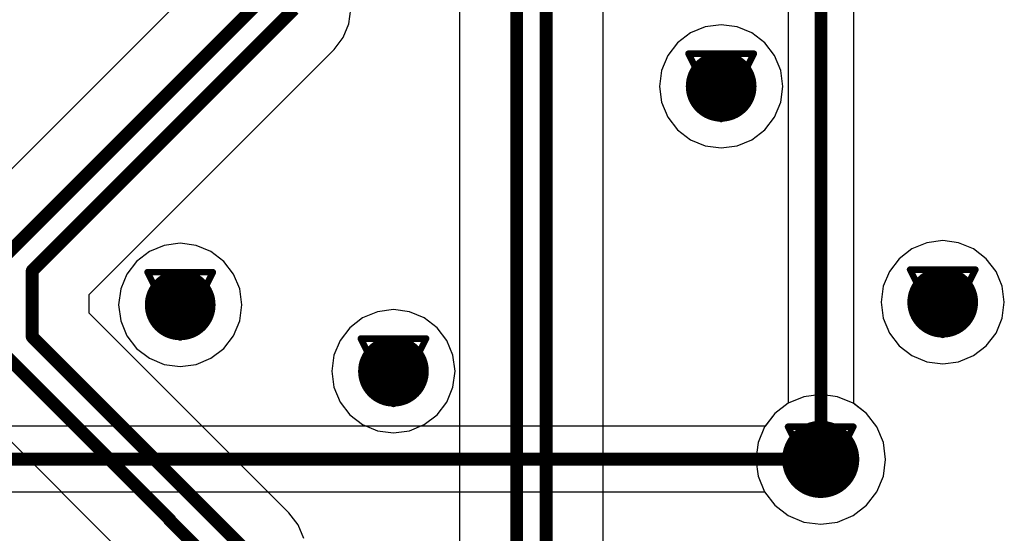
# Model space of a CAD drawing. Header units: millimetres. Extents: x 138 to 555, y 26 to 334.
# Tile 489 of 656: x 285.69 to 293.34, y 162.46 to 166.45. Entities that reach past the tile are written whole.
import ezdxf

# ---------------------------------------------------------------- set-up
doc = ezdxf.new("R2010")
doc.units = ezdxf.units.MM
for name, color, linetype in [('BottomLayer', 5, 'Continuous'), ('DrillDrawing', 1, 'Continuous'), ('MidLayer1', 16, 'Continuous'), ('MidLayer2', 76, 'Continuous'), ('MidLayer3', 90, 'Continuous'), ('MidLayer4', 156, 'Continuous'), ('MultiLayer', 9, 'Continuous'), ('TopLayer', 1, 'Continuous'), ('ViaHoleLayer', 16, 'Continuous')]:
    doc.layers.add(name, color=color, linetype=linetype)

msp = doc.modelspace()

# ---------------------------------------------------------------- linework, layer by layer
at = {"layer": 'BottomLayer'}
for p, q in [((291.786, 163.5227), (291.6644, 163.4724)), ((291.9165, 163.5399), (291.786, 163.5227)), ((292.0471, 163.5227), (291.9165, 163.5399)), ((292.1687, 163.4724), (292.0471, 163.5227)), ((291.6644, 163.4724), (291.5599, 163.3922)), ((292.2731, 163.3922), (292.1687, 163.4724)), ((291.5599, 163.3922), (291.4836, 163.2928)), ((292.3533, 163.2878), (292.2731, 163.3922)), ((291.4836, 163.2928), (275.4916, 163.2928)), ((292.4037, 163.1661), (292.3533, 163.2878)), ((292.4209, 163.0356), (292.4037, 163.1661)), ((292.4037, 162.9051), (292.4209, 163.0356)), ((292.3533, 162.7835), (292.4037, 162.9051)), ((275.4916, 162.783), (291.4801, 162.783)), ((291.4801, 162.783), (291.5599, 162.679)), ((292.2731, 162.679), (292.3533, 162.7835)), ((291.5599, 162.679), (291.6644, 162.5989)), ((292.1687, 162.5989), (292.2731, 162.679)), ((291.6644, 162.5989), (291.786, 162.5485)), ((292.0471, 162.5485), (292.1687, 162.5989)), ((291.786, 162.5485), (291.9165, 162.5313)), ((291.9165, 162.5313), (292.0471, 162.5485))]:
    msp.add_line(p, q, dxfattribs=at)
for points, const_width in [([(291.0049, 165.9364, 1), (291.2799, 165.9364, 1)], 0.275), ([(286.7979, 164.2369, 1), (287.0729, 164.2369, 1)], 0.275), ([(292.7278, 164.2575, 1), (293.0028, 164.2575, 1)], 0.275), ([(288.4564, 163.7209, 1), (288.7314, 163.7209, 1)], 0.275), ([(291.7665, 163.0356, 1), (292.0665, 163.0356, 1)], 0.3), ([(291.8915, 163.0356, 1), (291.9415, 163.0356, 1)], 0.05), ([(291.8938, 163.0379, 1), (291.9438, 163.0379, 1)], 0.05), ([(291.8938, 163.0379, 1), (291.9438, 163.0379, 1)], 0.05)]:
    msp.add_lwpolyline(points, format="xyb", close=True, dxfattribs=dict(at, const_width=const_width))
at = {"layer": 'BottomLayer', "const_width": 0.1}
for points in [[(275.057, 163.0379), (291.9188, 163.0379)], [(291.9165, 163.0356), (291.9188, 163.0379)]]:
    msp.add_lwpolyline(points, dxfattribs=at)
at = {"layer": 'DrillDrawing', "const_width": 0.0508}
for points in [[(290.8884, 166.1904), (291.3964, 166.1904)], [(290.8884, 166.1904), (291.1424, 165.6824)], [(291.1424, 165.6824), (291.3964, 166.1904)], [(290.99, 166.0888), (291.2948, 166.0888)], [(290.99, 166.0888), (291.1424, 165.784)], [(291.1424, 165.784), (291.2948, 166.0888)], [(286.6814, 164.4909), (287.1894, 164.4909)], [(286.6814, 164.4909), (286.9354, 163.9829)], [(286.9354, 163.9829), (287.1894, 164.4909)], [(292.6113, 164.5115), (293.1193, 164.5115)], [(292.6113, 164.5115), (292.8653, 164.0035)], [(292.8653, 164.0035), (293.1193, 164.5115)], [(286.783, 164.3893), (287.0878, 164.3893)], [(286.783, 164.3893), (286.9354, 164.0845)], [(286.9354, 164.0845), (287.0878, 164.3893)], [(292.7129, 164.4099), (293.0177, 164.4099)], [(292.7129, 164.4099), (292.8653, 164.1051)], [(292.8653, 164.1051), (293.0177, 164.4099)], [(288.3399, 163.9749), (288.8479, 163.9749)], [(288.3399, 163.9749), (288.5939, 163.4669)], [(288.5939, 163.4669), (288.8479, 163.9749)], [(288.4415, 163.8733), (288.7463, 163.8733)], [(288.4415, 163.8733), (288.5939, 163.5685)], [(288.5939, 163.5685), (288.7463, 163.8733)], [(291.6625, 163.2896), (292.1705, 163.2896)], [(291.6625, 163.2896), (291.9165, 162.7816)], [(291.9165, 162.7816), (292.1705, 163.2896)], [(291.7641, 163.188), (292.0689, 163.188)], [(291.7641, 163.188), (291.9165, 162.8832)], [(291.9165, 162.8832), (292.0689, 163.188)]]:
    msp.add_lwpolyline(points, dxfattribs=at)
at = {"layer": 'DrillDrawing', "const_width": 0.0254}
for points in [[(290.8757, 166.1904, 1), (290.9011, 166.1904, 1)], [(290.8757, 166.1904, 1), (290.9011, 166.1904, 1)], [(291.3837, 166.1904, 1), (291.4091, 166.1904, 1)], [(291.3837, 166.1904, 1), (291.4091, 166.1904, 1)], [(290.9773, 166.0888, 1), (291.0027, 166.0888, 1)], [(290.9773, 166.0888, 1), (291.0027, 166.0888, 1)], [(291.2821, 166.0888, 1), (291.3075, 166.0888, 1)], [(291.2821, 166.0888, 1), (291.3075, 166.0888, 1)], [(291.1297, 165.784, 1), (291.1551, 165.784, 1)], [(291.1297, 165.784, 1), (291.1551, 165.784, 1)], [(291.1297, 165.6824, 1), (291.1551, 165.6824, 1)], [(291.1297, 165.6824, 1), (291.1551, 165.6824, 1)], [(286.6687, 164.4909, 1), (286.6941, 164.4909, 1)], [(286.6687, 164.4909, 1), (286.6941, 164.4909, 1)], [(287.1767, 164.4909, 1), (287.2021, 164.4909, 1)], [(287.1767, 164.4909, 1), (287.2021, 164.4909, 1)], [(292.5986, 164.5115, 1), (292.624, 164.5115, 1)], [(292.5986, 164.5115, 1), (292.624, 164.5115, 1)], [(293.1066, 164.5115, 1), (293.132, 164.5115, 1)], [(293.1066, 164.5115, 1), (293.132, 164.5115, 1)], [(286.7703, 164.3893, 1), (286.7957, 164.3893, 1)], [(286.7703, 164.3893, 1), (286.7957, 164.3893, 1)], [(287.0751, 164.3893, 1), (287.1005, 164.3893, 1)], [(287.0751, 164.3893, 1), (287.1005, 164.3893, 1)], [(292.7002, 164.4099, 1), (292.7256, 164.4099, 1)], [(292.7002, 164.4099, 1), (292.7256, 164.4099, 1)], [(293.005, 164.4099, 1), (293.0304, 164.4099, 1)], [(293.005, 164.4099, 1), (293.0304, 164.4099, 1)], [(286.9227, 164.0845, 1), (286.9481, 164.0845, 1)], [(286.9227, 164.0845, 1), (286.9481, 164.0845, 1)], [(292.8526, 164.1051, 1), (292.878, 164.1051, 1)], [(292.8526, 164.1051, 1), (292.878, 164.1051, 1)], [(292.8526, 164.0035, 1), (292.878, 164.0035, 1)], [(292.8526, 164.0035, 1), (292.878, 164.0035, 1)], [(286.9227, 163.9829, 1), (286.9481, 163.9829, 1)], [(286.9227, 163.9829, 1), (286.9481, 163.9829, 1)], [(288.3272, 163.9749, 1), (288.3526, 163.9749, 1)], [(288.3272, 163.9749, 1), (288.3526, 163.9749, 1)], [(288.8352, 163.9749, 1), (288.8606, 163.9749, 1)], [(288.8352, 163.9749, 1), (288.8606, 163.9749, 1)], [(288.4288, 163.8733, 1), (288.4542, 163.8733, 1)], [(288.4288, 163.8733, 1), (288.4542, 163.8733, 1)], [(288.7336, 163.8733, 1), (288.759, 163.8733, 1)], [(288.7336, 163.8733, 1), (288.759, 163.8733, 1)], [(288.5812, 163.5685, 1), (288.6066, 163.5685, 1)], [(288.5812, 163.5685, 1), (288.6066, 163.5685, 1)], [(288.5812, 163.4669, 1), (288.6066, 163.4669, 1)], [(288.5812, 163.4669, 1), (288.6066, 163.4669, 1)], [(291.6498, 163.2896, 1), (291.6752, 163.2896, 1)], [(291.6498, 163.2896, 1), (291.6752, 163.2896, 1)], [(292.1578, 163.2896, 1), (292.1832, 163.2896, 1)], [(292.1578, 163.2896, 1), (292.1832, 163.2896, 1)], [(291.7514, 163.188, 1), (291.7768, 163.188, 1)], [(291.7514, 163.188, 1), (291.7768, 163.188, 1)], [(292.0562, 163.188, 1), (292.0816, 163.188, 1)], [(292.0562, 163.188, 1), (292.0816, 163.188, 1)], [(291.9038, 162.8832, 1), (291.9292, 162.8832, 1)], [(291.9038, 162.8832, 1), (291.9292, 162.8832, 1)], [(291.9038, 162.7816, 1), (291.9292, 162.7816, 1)], [(291.9038, 162.7816, 1), (291.9292, 162.7816, 1)]]:
    msp.add_lwpolyline(points, format="xyb", close=True, dxfattribs=at)
at = {"layer": 'MidLayer1'}
for p, q in [((291.0184, 166.3992), (290.9028, 166.3514)), ((291.1424, 166.4155), (291.0184, 166.3992)), ((291.2664, 166.3992), (291.1424, 166.4155)), ((291.3819, 166.3514), (291.2664, 166.3992)), ((290.9028, 166.3514), (290.8036, 166.2752)), ((291.4812, 166.2752), (291.3819, 166.3514)), ((290.8036, 166.2752), (290.7275, 166.176)), ((291.5573, 166.176), (291.4812, 166.2752)), ((290.7275, 166.176), (290.6796, 166.0604)), ((291.6052, 166.0604), (291.5573, 166.176)), ((290.6796, 166.0604), (290.6633, 165.9364)), ((291.6215, 165.9364), (291.6052, 166.0604)), ((290.6633, 165.9364), (290.6796, 165.8124)), ((291.6052, 165.8124), (291.6215, 165.9364)), ((290.6796, 165.8124), (290.7275, 165.6969)), ((291.5573, 165.6969), (291.6052, 165.8124)), ((290.7275, 165.6969), (290.8036, 165.5977)), ((291.4812, 165.5977), (291.5573, 165.6969)), ((290.8036, 165.5977), (290.9028, 165.5215)), ((291.3819, 165.5215), (291.4812, 165.5977)), ((290.9028, 165.5215), (291.0184, 165.4737)), ((291.0184, 165.4737), (291.1424, 165.4573)), ((291.1424, 165.4573), (291.2664, 165.4737)), ((291.2664, 165.4737), (291.3819, 165.5215)), ((286.9354, 164.716), (286.8114, 164.6996)), ((287.0594, 164.6996), (286.9354, 164.716)), ((292.7413, 164.7202), (292.6257, 164.6724)), ((292.8653, 164.7366), (292.7413, 164.7202)), ((292.9893, 164.7202), (292.8653, 164.7366)), ((293.1048, 164.6724), (292.9893, 164.7202)), ((286.6958, 164.6518), (286.5966, 164.5756)), ((286.8114, 164.6996), (286.6958, 164.6518)), ((287.1749, 164.6518), (287.0594, 164.6996)), ((287.2741, 164.5756), (287.1749, 164.6518)), ((292.6257, 164.6724), (292.5265, 164.5962)), ((293.204, 164.5962), (293.1048, 164.6724)), ((286.5966, 164.5756), (286.5204, 164.4764)), ((287.3503, 164.4764), (287.2741, 164.5756)), ((292.5265, 164.5962), (292.4504, 164.497)), ((293.2802, 164.497), (293.204, 164.5962)), ((286.5204, 164.4764), (286.4726, 164.3609)), ((287.3981, 164.3609), (287.3503, 164.4764)), ((292.4504, 164.497), (292.4025, 164.3815)), ((293.328, 164.3815), (293.2802, 164.497)), ((286.4726, 164.3609), (286.4563, 164.2369)), ((287.4144, 164.2369), (287.3981, 164.3609)), ((292.4025, 164.3815), (292.3862, 164.2575)), ((293.3444, 164.2575), (293.328, 164.3815)), ((292.3862, 164.2575), (292.4025, 164.1335)), ((293.328, 164.1335), (293.3444, 164.2575)), ((286.4563, 164.2369), (286.4726, 164.1129)), ((287.3981, 164.1129), (287.4144, 164.2369)), ((288.4699, 164.1836), (288.3544, 164.1358)), ((288.5939, 164.1999), (288.4699, 164.1836)), ((288.7179, 164.1836), (288.5939, 164.1999)), ((288.8335, 164.1358), (288.7179, 164.1836)), ((286.4726, 164.1129), (286.5204, 163.9973)), ((287.3503, 163.9973), (287.3981, 164.1129)), ((288.3544, 164.1358), (288.2552, 164.0596)), ((288.9327, 164.0596), (288.8335, 164.1358)), ((292.4025, 164.1335), (292.4504, 164.0179)), ((293.2802, 164.0179), (293.328, 164.1335)), ((288.2552, 164.0596), (288.179, 163.9604)), ((289.0089, 163.9604), (288.9327, 164.0596)), ((292.4504, 164.0179), (292.5265, 163.9187)), ((293.204, 163.9187), (293.2802, 164.0179)), ((286.5204, 163.9973), (286.5966, 163.8981)), ((287.2741, 163.8981), (287.3503, 163.9973)), ((288.179, 163.9604), (288.1312, 163.8449)), ((289.0567, 163.8449), (289.0089, 163.9604)), ((286.5966, 163.8981), (286.6958, 163.8219)), ((287.1749, 163.8219), (287.2741, 163.8981)), ((292.5265, 163.9187), (292.6257, 163.8425)), ((293.1048, 163.8425), (293.204, 163.9187)), ((286.6958, 163.8219), (286.8114, 163.7741)), ((287.0594, 163.7741), (287.1749, 163.8219)), ((288.1312, 163.8449), (288.1148, 163.7209)), ((289.073, 163.7209), (289.0567, 163.8449)), ((292.6257, 163.8425), (292.7413, 163.7947)), ((292.7413, 163.7947), (292.8653, 163.7784)), ((292.8653, 163.7784), (292.9893, 163.7947)), ((292.9893, 163.7947), (293.1048, 163.8425)), ((286.8114, 163.7741), (286.9354, 163.7578)), ((286.9354, 163.7578), (287.0594, 163.7741)), ((288.1148, 163.7209), (288.1312, 163.5969)), ((289.0567, 163.5969), (289.073, 163.7209)), ((288.1312, 163.5969), (288.179, 163.4813)), ((289.0089, 163.4813), (289.0567, 163.5969)), ((288.179, 163.4813), (288.2552, 163.3821)), ((288.9327, 163.3821), (289.0089, 163.4813)), ((291.786, 163.5227), (291.6644, 163.4724)), ((291.9165, 163.5399), (291.786, 163.5227)), ((292.0471, 163.5227), (291.9165, 163.5399)), ((292.1687, 163.4724), (292.0471, 163.5227)), ((291.6644, 163.4724), (291.5599, 163.3922)), ((292.2731, 163.3922), (292.1687, 163.4724)), ((288.2552, 163.3821), (288.3544, 163.3059)), ((288.8335, 163.3059), (288.9327, 163.3821)), ((291.5599, 163.3922), (291.4798, 163.2878)), ((292.3533, 163.2878), (292.2731, 163.3922)), ((288.3544, 163.3059), (288.4699, 163.2581)), ((288.4699, 163.2581), (288.5939, 163.2418)), ((288.5939, 163.2418), (288.7179, 163.2581)), ((288.7179, 163.2581), (288.8335, 163.3059)), ((291.4798, 163.2878), (291.4294, 163.1661)), ((292.4037, 163.1661), (292.3533, 163.2878)), ((291.4294, 163.1661), (291.4122, 163.0356)), ((292.4209, 163.0356), (292.4037, 163.1661)), ((291.4122, 163.0356), (291.4294, 162.9051)), ((292.4037, 162.9051), (292.4209, 163.0356)), ((291.4294, 162.9051), (291.4798, 162.7835)), ((292.3533, 162.7835), (292.4037, 162.9051)), ((291.4798, 162.7835), (291.5599, 162.679)), ((292.2731, 162.679), (292.3533, 162.7835)), ((291.5599, 162.679), (291.6644, 162.5989)), ((292.1687, 162.5989), (292.2731, 162.679)), ((291.6644, 162.5989), (291.786, 162.5485)), ((292.0471, 162.5485), (292.1687, 162.5989)), ((291.786, 162.5485), (291.9165, 162.5313)), ((291.9165, 162.5313), (292.0471, 162.5485))]:
    msp.add_line(p, q, dxfattribs=at)
for points, const_width in [([(291.0049, 165.9364, 1), (291.2799, 165.9364, 1)], 0.275), ([(286.7979, 164.2369, 1), (287.0729, 164.2369, 1)], 0.275), ([(292.7278, 164.2575, 1), (293.0028, 164.2575, 1)], 0.275), ([(288.4564, 163.7209, 1), (288.7314, 163.7209, 1)], 0.275), ([(291.7665, 163.0356, 1), (292.0665, 163.0356, 1)], 0.3)]:
    msp.add_lwpolyline(points, format="xyb", close=True, dxfattribs=dict(at, const_width=const_width))
at = {"layer": 'MidLayer2'}
for p, q in [((291.786, 163.5227), (291.6644, 163.4724)), ((291.9165, 163.5399), (291.786, 163.5227)), ((292.0471, 163.5227), (291.9165, 163.5399)), ((292.1687, 163.4724), (292.0471, 163.5227)), ((291.6644, 163.4724), (291.5599, 163.3922)), ((292.2731, 163.3922), (292.1687, 163.4724)), ((291.5599, 163.3922), (291.4798, 163.2878)), ((292.3533, 163.2878), (292.2731, 163.3922)), ((291.4798, 163.2878), (291.4294, 163.1661)), ((292.4037, 163.1661), (292.3533, 163.2878)), ((291.4294, 163.1661), (291.4122, 163.0356)), ((292.4209, 163.0356), (292.4037, 163.1661)), ((291.4122, 163.0356), (291.4294, 162.9051)), ((292.4037, 162.9051), (292.4209, 163.0356)), ((291.4294, 162.9051), (291.4798, 162.7835)), ((292.3533, 162.7835), (292.4037, 162.9051)), ((291.4798, 162.7835), (291.5599, 162.679)), ((292.2731, 162.679), (292.3533, 162.7835)), ((291.5599, 162.679), (291.6644, 162.5989)), ((292.1687, 162.5989), (292.2731, 162.679)), ((291.6644, 162.5989), (291.786, 162.5485)), ((292.0471, 162.5485), (292.1687, 162.5989)), ((291.786, 162.5485), (291.9165, 162.5313)), ((291.9165, 162.5313), (292.0471, 162.5485))]:
    msp.add_line(p, q, dxfattribs=at)
for points, const_width in [([(291.0049, 165.9364, 1), (291.2799, 165.9364, 1)], 0.275), ([(286.7979, 164.2369, 1), (287.0729, 164.2369, 1)], 0.275), ([(292.7278, 164.2575, 1), (293.0028, 164.2575, 1)], 0.275), ([(288.4564, 163.7209, 1), (288.7314, 163.7209, 1)], 0.275), ([(291.7665, 163.0356, 1), (292.0665, 163.0356, 1)], 0.3)]:
    msp.add_lwpolyline(points, format="xyb", close=True, dxfattribs=dict(at, const_width=const_width))
at = {"layer": 'MidLayer3'}
for p, q in [((291.786, 163.5227), (291.6644, 163.4724)), ((291.9165, 163.5399), (291.786, 163.5227)), ((292.0471, 163.5227), (291.9165, 163.5399)), ((292.1687, 163.4724), (292.0471, 163.5227)), ((291.6644, 163.4724), (291.5599, 163.3922)), ((292.2731, 163.3922), (292.1687, 163.4724)), ((291.5599, 163.3922), (291.4798, 163.2878)), ((292.3533, 163.2878), (292.2731, 163.3922)), ((291.4798, 163.2878), (291.4294, 163.1661)), ((292.4037, 163.1661), (292.3533, 163.2878)), ((291.4294, 163.1661), (291.4122, 163.0356)), ((292.4209, 163.0356), (292.4037, 163.1661)), ((291.4122, 163.0356), (291.4294, 162.9051)), ((292.4037, 162.9051), (292.4209, 163.0356)), ((291.4294, 162.9051), (291.4798, 162.7835)), ((292.3533, 162.7835), (292.4037, 162.9051)), ((291.4798, 162.7835), (291.5599, 162.679)), ((292.2731, 162.679), (292.3533, 162.7835)), ((291.5599, 162.679), (291.6644, 162.5989)), ((292.1687, 162.5989), (292.2731, 162.679)), ((291.6644, 162.5989), (291.786, 162.5485)), ((292.0471, 162.5485), (292.1687, 162.5989)), ((291.786, 162.5485), (291.9165, 162.5313)), ((291.9165, 162.5313), (292.0471, 162.5485))]:
    msp.add_line(p, q, dxfattribs=at)
for points, const_width in [([(291.0049, 165.9364, 1), (291.2799, 165.9364, 1)], 0.275), ([(286.7979, 164.2369, 1), (287.0729, 164.2369, 1)], 0.275), ([(292.7278, 164.2575, 1), (293.0028, 164.2575, 1)], 0.275), ([(288.4564, 163.7209, 1), (288.7314, 163.7209, 1)], 0.275), ([(291.7665, 163.0356, 1), (292.0665, 163.0356, 1)], 0.3)]:
    msp.add_lwpolyline(points, format="xyb", close=True, dxfattribs=dict(at, const_width=const_width))
at = {"layer": 'MidLayer4'}
for p, q in [((291.0184, 166.3992), (290.9028, 166.3514)), ((291.1424, 166.4155), (291.0184, 166.3992)), ((291.2664, 166.3992), (291.1424, 166.4155)), ((291.3819, 166.3514), (291.2664, 166.3992)), ((290.9028, 166.3514), (290.8036, 166.2752)), ((291.4812, 166.2752), (291.3819, 166.3514)), ((290.8036, 166.2752), (290.7275, 166.176)), ((291.5573, 166.176), (291.4812, 166.2752)), ((290.7275, 166.176), (290.6796, 166.0604)), ((291.6052, 166.0604), (291.5573, 166.176)), ((290.6796, 166.0604), (290.6633, 165.9364)), ((291.6215, 165.9364), (291.6052, 166.0604)), ((290.6633, 165.9364), (290.6796, 165.8124)), ((291.6052, 165.8124), (291.6215, 165.9364)), ((290.6796, 165.8124), (290.7275, 165.6969)), ((291.5573, 165.6969), (291.6052, 165.8124)), ((290.7275, 165.6969), (290.8036, 165.5977)), ((291.4812, 165.5977), (291.5573, 165.6969)), ((290.8036, 165.5977), (290.9028, 165.5215)), ((291.3819, 165.5215), (291.4812, 165.5977)), ((290.9028, 165.5215), (291.0184, 165.4737)), ((291.0184, 165.4737), (291.1424, 165.4573)), ((291.1424, 165.4573), (291.2664, 165.4737)), ((291.2664, 165.4737), (291.3819, 165.5215)), ((286.9354, 164.716), (286.8114, 164.6996)), ((287.0594, 164.6996), (286.9354, 164.716)), ((292.7413, 164.7202), (292.6257, 164.6724)), ((292.8653, 164.7366), (292.7413, 164.7202)), ((292.9893, 164.7202), (292.8653, 164.7366)), ((293.1048, 164.6724), (292.9893, 164.7202)), ((286.6958, 164.6518), (286.5966, 164.5756)), ((286.8114, 164.6996), (286.6958, 164.6518)), ((287.1749, 164.6518), (287.0594, 164.6996)), ((287.2741, 164.5756), (287.1749, 164.6518)), ((292.6257, 164.6724), (292.5265, 164.5962)), ((293.204, 164.5962), (293.1048, 164.6724)), ((286.5966, 164.5756), (286.5204, 164.4764)), ((287.3503, 164.4764), (287.2741, 164.5756)), ((292.5265, 164.5962), (292.4504, 164.497)), ((293.2802, 164.497), (293.204, 164.5962)), ((286.5204, 164.4764), (286.4726, 164.3609)), ((287.3981, 164.3609), (287.3503, 164.4764)), ((292.4504, 164.497), (292.4025, 164.3815)), ((293.328, 164.3815), (293.2802, 164.497)), ((286.4726, 164.3609), (286.4563, 164.2369)), ((287.4144, 164.2369), (287.3981, 164.3609)), ((292.4025, 164.3815), (292.3862, 164.2575)), ((293.3444, 164.2575), (293.328, 164.3815)), ((292.3862, 164.2575), (292.4025, 164.1335)), ((293.328, 164.1335), (293.3444, 164.2575)), ((286.4563, 164.2369), (286.4726, 164.1129)), ((287.3981, 164.1129), (287.4144, 164.2369)), ((288.4699, 164.1836), (288.3544, 164.1358)), ((288.5939, 164.1999), (288.4699, 164.1836)), ((288.7179, 164.1836), (288.5939, 164.1999)), ((288.8335, 164.1358), (288.7179, 164.1836)), ((286.4726, 164.1129), (286.5204, 163.9973)), ((287.3503, 163.9973), (287.3981, 164.1129)), ((288.3544, 164.1358), (288.2552, 164.0596)), ((288.9327, 164.0596), (288.8335, 164.1358)), ((292.4025, 164.1335), (292.4504, 164.0179)), ((293.2802, 164.0179), (293.328, 164.1335)), ((288.2552, 164.0596), (288.179, 163.9604)), ((289.0089, 163.9604), (288.9327, 164.0596)), ((292.4504, 164.0179), (292.5265, 163.9187)), ((293.204, 163.9187), (293.2802, 164.0179)), ((286.5204, 163.9973), (286.5966, 163.8981)), ((287.2741, 163.8981), (287.3503, 163.9973)), ((288.179, 163.9604), (288.1312, 163.8449)), ((289.0567, 163.8449), (289.0089, 163.9604)), ((286.5966, 163.8981), (286.6958, 163.8219)), ((287.1749, 163.8219), (287.2741, 163.8981)), ((292.5265, 163.9187), (292.6257, 163.8425)), ((293.1048, 163.8425), (293.204, 163.9187)), ((286.6958, 163.8219), (286.8114, 163.7741)), ((287.0594, 163.7741), (287.1749, 163.8219)), ((288.1312, 163.8449), (288.1148, 163.7209)), ((289.073, 163.7209), (289.0567, 163.8449)), ((292.6257, 163.8425), (292.7413, 163.7947)), ((292.7413, 163.7947), (292.8653, 163.7784)), ((292.8653, 163.7784), (292.9893, 163.7947)), ((292.9893, 163.7947), (293.1048, 163.8425)), ((286.8114, 163.7741), (286.9354, 163.7578)), ((286.9354, 163.7578), (287.0594, 163.7741)), ((288.1148, 163.7209), (288.1312, 163.5969)), ((289.0567, 163.5969), (289.073, 163.7209)), ((288.1312, 163.5969), (288.179, 163.4813)), ((289.0089, 163.4813), (289.0567, 163.5969)), ((288.179, 163.4813), (288.2552, 163.3821)), ((288.9327, 163.3821), (289.0089, 163.4813)), ((291.786, 163.5227), (291.6644, 163.4724)), ((291.9165, 163.5399), (291.786, 163.5227)), ((292.0471, 163.5227), (291.9165, 163.5399)), ((292.1687, 163.4724), (292.0471, 163.5227)), ((291.6644, 163.4724), (291.5599, 163.3922)), ((292.2731, 163.3922), (292.1687, 163.4724)), ((288.2552, 163.3821), (288.3544, 163.3059)), ((288.8335, 163.3059), (288.9327, 163.3821)), ((291.5599, 163.3922), (291.4798, 163.2878)), ((292.3533, 163.2878), (292.2731, 163.3922)), ((288.3544, 163.3059), (288.4699, 163.2581)), ((288.4699, 163.2581), (288.5939, 163.2418)), ((288.5939, 163.2418), (288.7179, 163.2581)), ((288.7179, 163.2581), (288.8335, 163.3059)), ((291.4798, 163.2878), (291.4294, 163.1661)), ((292.4037, 163.1661), (292.3533, 163.2878)), ((291.4294, 163.1661), (291.4122, 163.0356)), ((292.4209, 163.0356), (292.4037, 163.1661)), ((291.4122, 163.0356), (291.4294, 162.9051)), ((292.4037, 162.9051), (292.4209, 163.0356)), ((291.4294, 162.9051), (291.4798, 162.7835)), ((292.3533, 162.7835), (292.4037, 162.9051)), ((291.4798, 162.7835), (291.5599, 162.679)), ((292.2731, 162.679), (292.3533, 162.7835)), ((291.5599, 162.679), (291.6644, 162.5989)), ((292.1687, 162.5989), (292.2731, 162.679)), ((291.6644, 162.5989), (291.786, 162.5485)), ((292.0471, 162.5485), (292.1687, 162.5989)), ((291.786, 162.5485), (291.9165, 162.5313)), ((291.9165, 162.5313), (292.0471, 162.5485))]:
    msp.add_line(p, q, dxfattribs=at)
for points, const_width in [([(291.0049, 165.9364, 1), (291.2799, 165.9364, 1)], 0.275), ([(286.7979, 164.2369, 1), (287.0729, 164.2369, 1)], 0.275), ([(292.7278, 164.2575, 1), (293.0028, 164.2575, 1)], 0.275), ([(288.4564, 163.7209, 1), (288.7314, 163.7209, 1)], 0.275), ([(291.7665, 163.0356, 1), (292.0665, 163.0356, 1)], 0.3)]:
    msp.add_lwpolyline(points, format="xyb", close=True, dxfattribs=dict(at, const_width=const_width))
at = {"layer": 'MultiLayer'}
for points, const_width in [([(291.0049, 165.9364, 1), (291.2799, 165.9364, 1)], 0.275), ([(286.7979, 164.2369, 1), (287.0729, 164.2369, 1)], 0.275), ([(292.7278, 164.2575, 1), (293.0028, 164.2575, 1)], 0.275), ([(288.4564, 163.7209, 1), (288.7314, 163.7209, 1)], 0.275), ([(291.7665, 163.0356, 1), (292.0665, 163.0356, 1)], 0.3)]:
    msp.add_lwpolyline(points, format="xyb", close=True, dxfattribs=dict(at, const_width=const_width))
at = {"layer": 'TopLayer'}
for p, q in [((292.1732, 163.4689), (292.1732, 172.854)), ((291.6634, 172.7485), (291.6634, 163.4716)), ((290.226, 151.7384), (290.226, 169.3658)), ((289.1084, 169.0867), (289.1084, 152.0175)), ((287.1456, 166.8161), (285.2407, 164.9112)), ((288.2481, 166.4222), (288.2632, 166.537)), ((288.2038, 166.3151), (288.2481, 166.4222)), ((288.1332, 166.2232), (288.2038, 166.3151)), ((286.2284, 164.3183), (288.1332, 166.2232)), ((286.2284, 164.1727), (286.2284, 164.3183)), ((287.7814, 162.6196), (286.2284, 164.1727)), ((285.2407, 163.5531), (286.522, 162.2718)), ((291.6634, 163.4716), (291.5599, 163.3922)), ((292.2731, 163.3922), (292.1732, 163.4689)), ((291.5599, 163.3922), (291.4798, 163.2878)), ((292.3533, 163.2878), (292.2731, 163.3922)), ((291.4798, 163.2878), (291.4294, 163.1661)), ((292.4037, 163.1661), (292.3533, 163.2878)), ((291.4294, 163.1661), (291.4122, 163.0356)), ((292.4209, 163.0356), (292.4037, 163.1661)), ((291.4122, 163.0356), (291.4294, 162.9051)), ((292.4037, 162.9051), (292.4209, 163.0356)), ((291.4294, 162.9051), (291.4798, 162.7835)), ((292.3533, 162.7835), (292.4037, 162.9051)), ((291.4798, 162.7835), (291.5599, 162.679)), ((292.2731, 162.679), (292.3533, 162.7835)), ((291.5599, 162.679), (291.6644, 162.5989)), ((292.1687, 162.5989), (292.2731, 162.679)), ((287.8519, 162.5277), (287.7814, 162.6196)), ((291.6644, 162.5989), (291.786, 162.5485)), ((292.0471, 162.5485), (292.1687, 162.5989)), ((287.8962, 162.4207), (287.8519, 162.5277)), ((291.786, 162.5485), (291.9165, 162.5313)), ((291.9165, 162.5313), (292.0471, 162.5485))]:
    msp.add_line(p, q, dxfattribs=at)
at = {"layer": 'TopLayer', "const_width": 0.1}
for points in [[(291.9183, 163.0356), (291.9183, 172.854)], [(289.7822, 151.7384), (289.7822, 169.3658)], [(289.5522, 151.8336), (289.5522, 169.2706)], [(285.5546, 164.5974), (287.5894, 166.6323)], [(285.7846, 164.5022), (287.8194, 166.537)], [(285.7846, 163.9888), (285.7846, 164.5022)], [(285.7846, 163.9888), (287.4676, 162.3058)], [(285.5546, 163.8669), (286.8543, 162.5672)], [(286.8518, 162.5648), (287.2376, 162.179)]]:
    msp.add_lwpolyline(points, dxfattribs=at)
at = {"layer": 'TopLayer'}
for points, const_width in [([(291.0049, 165.9364, 1), (291.2799, 165.9364, 1)], 0.275), ([(285.7596, 164.5022, 1), (285.8096, 164.5022, 1)], 0.05), ([(285.7596, 164.5022, 1), (285.8096, 164.5022, 1)], 0.05), ([(286.7979, 164.2369, 1), (287.0729, 164.2369, 1)], 0.275), ([(292.7278, 164.2575, 1), (293.0028, 164.2575, 1)], 0.275), ([(285.7596, 163.9888, 1), (285.8096, 163.9888, 1)], 0.05), ([(285.7596, 163.9888, 1), (285.8096, 163.9888, 1)], 0.05), ([(288.4564, 163.7209, 1), (288.7314, 163.7209, 1)], 0.275), ([(291.7665, 163.0356, 1), (292.0665, 163.0356, 1)], 0.3), ([(291.8933, 163.0356, 1), (291.9433, 163.0356, 1)], 0.05), ([(286.8268, 162.5648, 1), (286.8768, 162.5648, 1)], 0.05), ([(286.8293, 162.5672, 1), (286.8793, 162.5672, 1)], 0.05)]:
    msp.add_lwpolyline(points, format="xyb", close=True, dxfattribs=dict(at, const_width=const_width))
at = {"layer": 'ViaHoleLayer', "const_width": 0.15}
for points in [[(291.0674, 165.9364, 1), (291.2174, 165.9364, 1)], [(292.7903, 164.2575, 1), (292.9403, 164.2575, 1)], [(286.8604, 164.2369, 1), (287.0104, 164.2369, 1)], [(288.5189, 163.7209, 1), (288.6689, 163.7209, 1)], [(291.8415, 163.0356, 1), (291.9915, 163.0356, 1)]]:
    msp.add_lwpolyline(points, format="xyb", close=True, dxfattribs=at)

doc.saveas('drawing.dxf')
